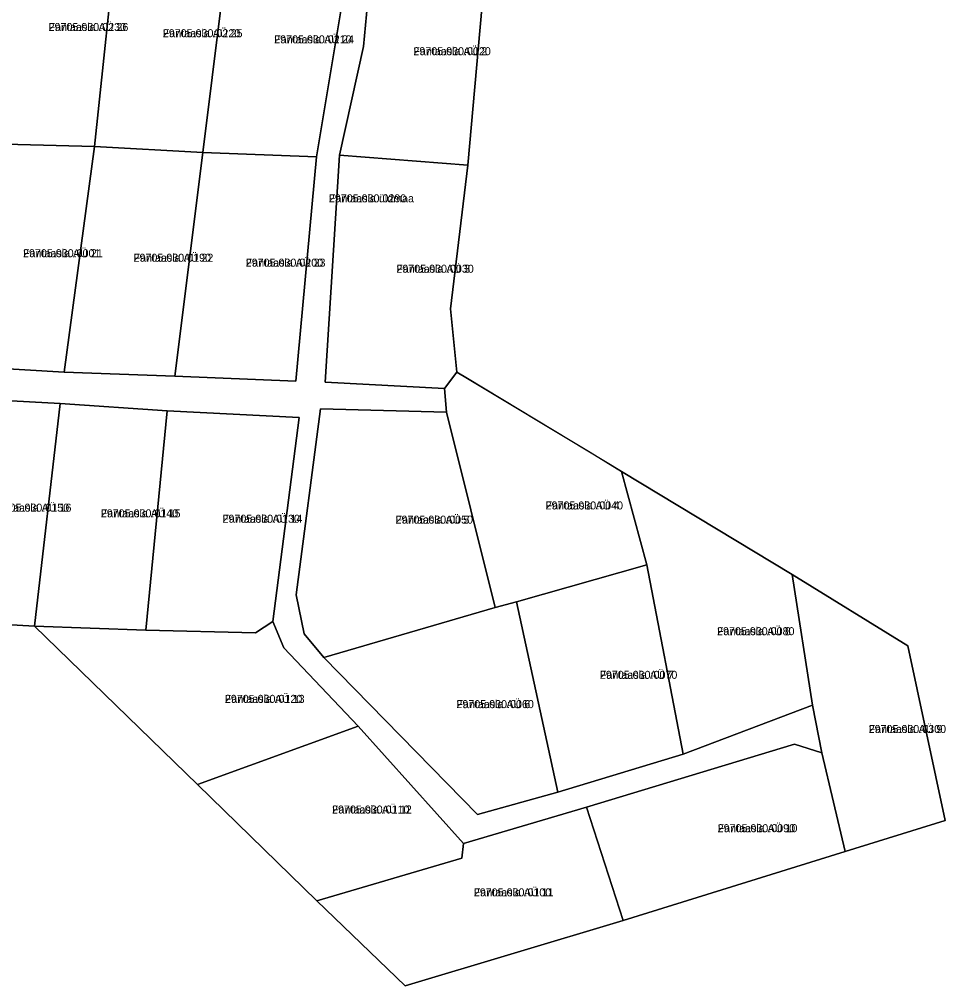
# Model space of a CAD drawing. Extents: x 504287 to 537970, y 6539941 to 6586214.
# Drawn here: x 519701.7 to 519875.2, y 6563254.8 to 6563435.8 of the extents above; entities that cross this region are included whole.
import ezdxf

# ---------------------------------------------------------------- set-up
doc = ezdxf.new("R2010")
doc.units = 0
for name, color, linetype in [('L_AADRESS', 7, 'Continuous'), ('PIIR', 7, 'Continuous'), ('TUNNUS', 7, 'Continuous')]:
    doc.layers.add(name, color=color, linetype=linetype)

msp = doc.modelspace()

# ---------------------------------------------------------------- linework, layer by layer
at = {"layer": 'PIIR'}
for points in [[(519699.04, 6563455.63), (519720.19, 6563454.03), (519715.79, 6563411.98), (519694.17, 6563412.56)], [(519720.19, 6563454.03), (519741.34, 6563453.04), (519736.07, 6563410.83), (519715.79, 6563411.98)], [(519741.34, 6563453.04), (519760.01, 6563451.26), (519762.79, 6563442.73), (519757.38, 6563410.04), (519736.07, 6563410.83)], [(519766.17, 6563430.7), (519767.82, 6563448.77), (519789.34, 6563449.07), (519785.67, 6563408.49), (519761.65, 6563410.36)], [(519715.79, 6563411.98), (519710.11, 6563369.68), (519689, 6563370.96), (519694.17, 6563412.56)], [(519715.79, 6563411.98), (519736.07, 6563410.83), (519730.81, 6563368.93), (519710.11, 6563369.68)], [(519736.07, 6563410.83), (519757.38, 6563410.04), (519753.47, 6563368.04), (519730.81, 6563368.93)], [(519761.65, 6563410.36), (519785.67, 6563408.49), (519782.44, 6563381.59), (519783.62, 6563369.69), (519781.31, 6563366.65), (519758.95, 6563367.82)], [(519790.8, 6563325.64), (519781.68, 6563362.24), (519781.31, 6563366.65), (519783.62, 6563369.69), (519785.66, 6563368.55), (519808.63, 6563354.7), (519814.47, 6563351.12), (519819.21, 6563333.6), (519794.82, 6563326.69)], [(519684.22, 6563327.02), (519683.72, 6563327.06), (519688.63, 6563364.96), (519709.32, 6563363.83), (519704.56, 6563322.14), (519683.93, 6563323.34)], [(519709.32, 6563363.83), (519729.36, 6563362.49), (519725.39, 6563321.39), (519704.56, 6563322.14)], [(519729.36, 6563362.49), (519754.11, 6563361.22), (519749.21, 6563323.03), (519745.92, 6563320.89), (519725.39, 6563321.39)], [(519755.06, 6563320.7), (519753.52, 6563327.97), (519758.11, 6563362.83), (519781.68, 6563362.24), (519790.8, 6563325.64), (519758.71, 6563316.24)], [(519819.21, 6563333.6), (519814.47, 6563351.12), (519846.41, 6563331.82), (519850.27, 6563307.33), (519826.05, 6563298.17)], [(519794.82, 6563326.69), (519819.21, 6563333.6), (519826.05, 6563298.17), (519802.55, 6563291)], [(519868.1, 6563318.42), (519875.12, 6563285.7), (519856.36, 6563279.91), (519852, 6563298.42), (519850.27, 6563307.33), (519846.41, 6563331.82)], [(519790.8, 6563325.64), (519794.82, 6563326.69), (519802.55, 6563291), (519787.48, 6563286.85), (519758.71, 6563316.24)], [(519704.56, 6563322.14), (519725.39, 6563321.39), (519745.92, 6563320.89), (519749.21, 6563323.03), (519751.25, 6563318.04), (519765.16, 6563303.4), (519735.09, 6563292.48)], [(519735.09, 6563292.48), (519765.16, 6563303.4), (519784.87, 6563281.42), (519784.59, 6563278.65), (519757.45, 6563270.66)], [(519807.95, 6563288.23), (519846.86, 6563300.05), (519852, 6563298.42), (519856.36, 6563279.91), (519814.77, 6563267.01)], [(519757.45, 6563270.66), (519784.59, 6563278.65), (519784.87, 6563281.42), (519807.95, 6563288.23), (519814.77, 6563267.01), (519773.94, 6563254.78)]]:
    msp.add_lwpolyline(points, close=True, dxfattribs=at)
for points in [[(519683.93, 6563323.34), (519704.56, 6563322.14), (519735.09, 6563292.48), (519757.45, 6563270.66), (519773.94, 6563254.78), (519814.77, 6563267.01), (519856.36, 6563279.91), (519875.12, 6563285.7), (519868.1, 6563318.42), (519846.41, 6563331.82), (519814.47, 6563351.12), (519785.66, 6563368.55), (519783.62, 6563369.69), (519782.44, 6563381.59), (519785.67, 6563408.49), (519789.34, 6563449.07)], [(519767.82, 6563448.77), (519766.17, 6563430.7), (519761.65, 6563410.36), (519758.95, 6563367.82), (519781.31, 6563366.65), (519781.68, 6563362.24), (519758.11, 6563362.83), (519753.52, 6563327.97), (519755.06, 6563320.7), (519758.71, 6563316.24), (519787.48, 6563286.85), (519802.55, 6563291), (519826.05, 6563298.17), (519850.27, 6563307.33), (519852, 6563298.42), (519846.86, 6563300.05), (519807.95, 6563288.23), (519784.87, 6563281.42), (519765.16, 6563303.4), (519751.25, 6563318.04), (519749.21, 6563323.03), (519754.11, 6563361.22), (519729.36, 6563362.49), (519709.32, 6563363.83), (519688.63, 6563364.96)], [(519689, 6563370.96), (519710.11, 6563369.68), (519730.81, 6563368.93), (519753.47, 6563368.04), (519757.38, 6563410.04), (519762.79, 6563442.73)]]:
    msp.add_lwpolyline(points, dxfattribs=at)

# ---------------------------------------------------------------- texts
at = {"layer": 'L_AADRESS'}
for s, p in [('Fantaasia AÜ 26', (519707.18, 6563433.61)), ('Fantaasia AÜ 25', (519728.57, 6563432.45)), ('Fantaasia AÜ 24', (519749.43, 6563431.3)), ('Fantaasia AÜ 2', (519775.5, 6563429.08)), ('Fantaasia üldmaa', (519759.67, 6563401.52)), ('Fantaasia AÜ 21', (519702.39, 6563391.24)), ('Fantaasia AÜ 22', (519723.09, 6563390.39)), ('Fantaasia AÜ 23', (519744.1, 6563389.47)), ('Fantaasia AÜ 3', (519772.31, 6563388.33)), ('Fantaasia AÜ 16', (519696.52, 6563343.57)), ('Fantaasia AÜ 15', (519716.96, 6563342.51)), ('Fantaasia AÜ 4', (519800.26, 6563343.99)), ('Fantaasia AÜ 14', (519739.75, 6563341.5)), ('Fantaasia AÜ 5', (519772.16, 6563341.33)), ('Fantaasia AÜ 8', (519832.37, 6563320.43)), ('Fantaasia AÜ 7', (519810.43, 6563312.26)), ('Fantaasia AÜ 13', (519740.19, 6563307.76)), ('Fantaasia AÜ 6', (519783.56, 6563306.77)), ('Fantaasia AÜ 9', (519860.76, 6563302.11)), ('Fantaasia AÜ 12', (519760.26, 6563287.03)), ('Fantaasia AÜ 10', (519832.48, 6563283.53)), ('Fantaasia AÜ 11', (519786.82, 6563271.51))]:
    msp.add_text(s, height=1.5, dxfattribs=at).set_placement(p)
at = {"layer": 'TUNNUS'}
for s, p in [('29705:030:0230', (519707.18, 6563433.61)), ('29705:030:0220', (519728.57, 6563432.45)), ('29705:030:0210', (519749.43, 6563431.3)), ('29705:030:0020', (519775.5, 6563429.08)), ('29705:030:0290', (519759.67, 6563401.52)), ('29705:030:0001', (519702.39, 6563391.24)), ('29705:030:0190', (519723.09, 6563390.39)), ('29705:030:0200', (519744.1, 6563389.47)), ('29705:030:0030', (519772.31, 6563388.33)), ('29705:030:0150', (519696.52, 6563343.57)), ('29705:030:0040', (519800.26, 6563343.99)), ('29705:030:0140', (519716.96, 6563342.51)), ('29705:030:0130', (519739.75, 6563341.5)), ('29705:030:0050', (519772.16, 6563341.33)), ('29705:030:0080', (519832.37, 6563320.43)), ('29705:030:0070', (519810.43, 6563312.26)), ('29705:030:0120', (519740.19, 6563307.76)), ('29705:030:0060', (519783.56, 6563306.77)), ('29705:030:0300', (519860.76, 6563302.11)), ('29705:030:0110', (519760.26, 6563287.03)), ('29705:030:0090', (519832.48, 6563283.53)), ('29705:030:0100', (519786.82, 6563271.51))]:
    msp.add_text(s, height=1.5, dxfattribs=at).set_placement(p)

doc.saveas('drawing.dxf')
